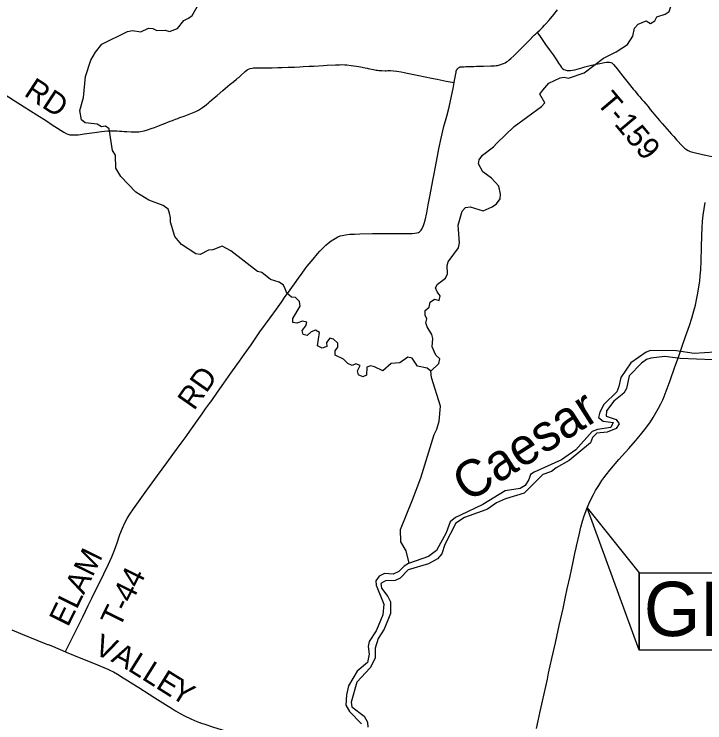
# Model space of a CAD drawing. Extents: x 0 to 34, y 0 to 22.
# Drawn here: x 10.56 to 12.342, y 17.083 to 18.91 of the extents above; entities that cross this region are included whole.
import ezdxf

# ---------------------------------------------------------------- set-up
doc = ezdxf.new("R2010")
doc.units = 0
for name, color, linetype in [('GM_X_County_Road', 7, 'Continuous'), ('GM_X_County_Road_Text', 7, 'Continuous'), ('GM_X_Major_River', 7, 'Continuous'), ('GM_X_Major_River_Text', 7, 'Continuous'), ('GM_X_Minor_River', 7, 'Continuous'), ('GM_X_State_Route', 7, 'Continuous'), ('GM_X_Township_Road', 7, 'Continuous'), ('GM_X_Township_Road_Text', 7, 'Continuous'), ('SH_Text', 7, 'Continuous')]:
    doc.layers.add(name, color=color, linetype=linetype)

msp = doc.modelspace()

# ---------------------------------------------------------------- linework, layer by layer
at = {"layer": 'GM_X_County_Road'}
for points in [[(10.5543, 17.3229), (10.5767, 17.3137), (10.6188, 17.2968), (10.6418, 17.2874), (10.6464, 17.2856), (10.648, 17.2849), (10.6589, 17.2806), (10.6927, 17.2666), (10.6939, 17.2661), (10.6949, 17.2658)], [(10.6949, 17.2658), (10.7325, 17.2505), (10.7652, 17.2369), (10.8019, 17.2216), (10.8092, 17.2183), (10.8163, 17.2146), (10.8266, 17.2088), (10.8414, 17.1998), (10.8504, 17.1942), (10.8667, 17.184), (10.8819, 17.1744), (10.9086, 17.1574), (10.9234, 17.1482), (10.9439, 17.1353), (10.969, 17.1192), (10.977, 17.1144), (10.9889, 17.1076), (11.0015, 17.1008), (11.0144, 17.0946), (11.0257, 17.0895), (11.0385, 17.0843), (11.0393, 17.084)], [(11.0393, 17.084), (11.0428, 17.0828), (11.0496, 17.0804), (11.075, 17.072), (11.1362, 17.0532), (11.1796, 17.04), (11.2413, 17.0209), (11.2942, 17.0049), (11.3258, 16.9948)]]:
    msp.add_lwpolyline(points, dxfattribs=at)
at = {"layer": 'GM_X_Major_River'}
for points in [[(12.2019, 18.043), (12.1912, 18.039), (12.151, 18.0115), (12.1258, 17.974), (12.1207, 17.9502), (12.1154, 17.9366), (12.0813, 17.9044), (12.0709, 17.8841), (12.0683, 17.8708), (12.0795, 17.8611), (12.1053, 17.8574), (12.1, 17.845), (12.0649, 17.8394), (12.0515, 17.834), (12.0097, 17.787), (11.9723, 17.7613), (11.9023, 17.7295), (11.8927, 17.7232), (11.8878, 17.7104), (11.8787, 17.695), (11.8656, 17.6874), (11.8267, 17.6814), (11.7693, 17.6459), (11.7116, 17.6183), (11.6986, 17.6129), (11.685, 17.6014), (11.6752, 17.5735), (11.6498, 17.5278), (11.629, 17.5119), (11.5776, 17.4945), (11.5664, 17.4875), (11.5528, 17.4737), (11.5382, 17.4665), (11.5158, 17.4681), (11.5023, 17.4616), (11.4937, 17.4496), (11.4942, 17.4386), (11.5144, 17.3891), (11.5115, 17.3622), (11.4998, 17.3328), (11.4942, 17.3208), (11.476, 17.2927), (11.4738, 17.2798), (11.4764, 17.2604), (11.4721, 17.2392), (11.4454, 17.2166), (11.4228, 17.1784), (11.4174, 17.1557), (11.4164, 17.1287), (11.4255, 17.1129), (11.4567, 17.0807)], [(12.3676, 18.0392), (12.3143, 18.0351), (12.2688, 18.0426), (12.2019, 18.043)], [(12.203, 18.0232), (12.1915, 18.0197), (12.1791, 18.0104), (12.1468, 17.9777), (12.14, 17.9456), (12.1332, 17.9328), (12.1073, 17.9125), (12.0885, 17.8879), (12.0878, 17.8738), (12.1138, 17.8656), (12.1215, 17.8544), (12.1136, 17.842), (12.0902, 17.8327), (12.0632, 17.8303), (12.0527, 17.8191), (12.0474, 17.8048), (11.992, 17.7597), (11.9585, 17.7407), (11.9465, 17.7311), (11.9246, 17.7233), (11.8764, 17.6753), (11.8282, 17.6612), (11.8047, 17.6504), (11.7812, 17.6342), (11.7681, 17.6288), (11.7218, 17.6128), (11.7001, 17.5977), (11.6715, 17.5428), (11.6633, 17.5187), (11.6524, 17.506), (11.6293, 17.4936), (11.5772, 17.4774), (11.5566, 17.4566), (11.5431, 17.4504), (11.518, 17.4491), (11.5061, 17.4429), (11.5081, 17.4303), (11.5243, 17.4094), (11.5312, 17.3956), (11.5313, 17.3648), (11.5152, 17.3252), (11.4994, 17.3009), (11.492, 17.2756), (11.4914, 17.2505), (11.4786, 17.225), (11.4447, 17.1881), (11.4298, 17.1364), (11.4311, 17.1246), (11.4636, 17.1003), (11.4716, 17.0849), (11.4728, 17.0723)], [(12.3625, 18.0191), (12.2786, 18.0222), (12.2388, 18.0273), (12.203, 18.0232)]]:
    msp.add_lwpolyline(points, dxfattribs=at)
at = {"layer": 'GM_X_Minor_River'}
for points in [[(11.9394, 18.7319), (11.9689, 18.7462), (11.9791, 18.7479), (11.9901, 18.7451), (12.031, 18.7592), (12.0806, 18.7963), (12.1135, 18.8128), (12.1431, 18.8321), (12.1564, 18.8531), (12.1609, 18.8739), (12.1698, 18.8844), (12.1905, 18.8928), (12.2021, 18.8865), (12.2129, 18.8928), (12.2184, 18.9033), (12.2401, 18.9101), (12.2501, 18.9168), (12.2577, 18.9398), (12.2784, 18.9509), (12.2891, 18.953), (12.3077, 18.977), (12.3519, 18.9834)], [(10.7445, 18.7495), (10.7584, 18.7913), (10.7698, 18.8123), (10.7868, 18.8329), (10.8531, 18.8652), (10.8653, 18.8684), (10.8872, 18.8642), (10.9071, 18.8738), (10.9181, 18.8732), (10.9287, 18.8681), (10.95, 18.8689), (10.9609, 18.8653), (10.9819, 18.8733), (10.9982, 18.8942), (11.0101, 18.8997), (11.0197, 18.9068), (11.033, 18.9309)], [(11.6356, 17.9902), (11.6259, 17.998), (11.6013, 18.0032), (11.5869, 18.0232), (11.5756, 18.0262), (11.5556, 18.0114), (11.5331, 18.0093), (11.5115, 17.9908), (11.4901, 18.0012), (11.4795, 18.0033), (11.47, 18.0005), (11.4695, 17.9796), (11.4599, 17.9753), (11.4483, 17.9801), (11.4458, 17.9908), (11.453, 18.0043), (11.4417, 18.0088), (11.4321, 18.0048), (11.4216, 18.0093), (11.4104, 18.0209), (11.3887, 18.0313), (11.3885, 18.0419), (11.3955, 18.0517), (11.395, 18.0623), (11.3842, 18.072), (11.3744, 18.0746), (11.3662, 18.0634), (11.3667, 18.0531), (11.3553, 18.0492), (11.3429, 18.0555), (11.3478, 18.0896), (11.3377, 18.0955), (11.3266, 18.0912), (11.3165, 18.082), (11.3063, 18.0841), (11.3031, 18.0948), (11.3132, 18.1064), (11.315, 18.1162), (11.3044, 18.1184), (11.2895, 18.1134), (11.2797, 18.1155), (11.2795, 18.1254), (11.298, 18.1573), (11.2967, 18.1691), (11.2863, 18.1796), (11.2757, 18.1806), (11.2642, 18.1911), (11.2595, 18.2022), (11.2555, 18.2118), (11.2439, 18.2193), (11.2213, 18.2259), (11.1997, 18.2439), (11.1884, 18.2468), (11.1197, 18.3005), (11.0972, 18.3124), (11.0727, 18.3023), (11.062, 18.3018), (11.0405, 18.2905), (11.0288, 18.2927), (10.9925, 18.316), (10.9748, 18.3373), (10.9638, 18.374), (10.9633, 18.3854), (10.9612, 18.3972), (10.9573, 18.4079), (10.945, 18.417), (10.9077, 18.4304), (10.874, 18.4509), (10.8354, 18.4913), (10.8226, 18.5129), (10.8222, 18.5471), (10.8141, 18.5587), (10.8054, 18.6143), (10.7957, 18.6214), (10.7858, 18.6197), (10.7742, 18.6269), (10.7435, 18.6298), (10.7338, 18.6381), (10.7301, 18.6617), (10.7396, 18.6957), (10.7445, 18.7495)], [(11.5795, 17.4951), (11.5721, 17.5271), (11.5575, 17.5499), (11.5574, 17.5814), (11.5882, 17.6578), (11.6099, 17.715), (11.6438, 17.8263), (11.6506, 17.8406), (11.6571, 17.8609), (11.6606, 17.8996), (11.6367, 17.9738), (11.6356, 17.9902), (11.6557, 18.0099), (11.6586, 18.0216), (11.6482, 18.0309), (11.6388, 18.0524), (11.6404, 18.0737), (11.6383, 18.084), (11.6255, 18.1044), (11.6223, 18.1147), (11.6248, 18.1249), (11.6204, 18.1345), (11.6211, 18.1467), (11.6311, 18.1548), (11.634, 18.1676), (11.6448, 18.1754), (11.6569, 18.1717), (11.6598, 18.1837), (11.6513, 18.1942), (11.6477, 18.2045), (11.6529, 18.2143), (11.6733, 18.2298), (11.6785, 18.241), (11.6774, 18.262), (11.6803, 18.2718), (11.7069, 18.3076), (11.709, 18.3205), (11.7055, 18.3662), (11.7165, 18.4024), (11.7246, 18.4121), (11.7364, 18.4137), (11.7704, 18.403), (11.7934, 18.4131), (11.8045, 18.4212), (11.8139, 18.4343), (11.8153, 18.446), (11.8104, 18.4666), (11.7915, 18.4876), (11.7699, 18.5033), (11.7582, 18.5241), (11.7603, 18.5347), (11.7689, 18.5463), (11.7967, 18.568), (11.8056, 18.5777), (11.8505, 18.6203), (11.9207, 18.6719), (11.9293, 18.6819), (11.9161, 18.7043), (11.9239, 18.7143), (11.9394, 18.7319)]]:
    msp.add_lwpolyline(points, dxfattribs=at)
at = {"layer": 'GM_X_State_Route'}
for points in [[(12.0099, 17.5343), (12.011, 17.5391), (12.0177, 17.5682), (12.0226, 17.5875), (12.0269, 17.6031), (12.0312, 17.6167), (12.0353, 17.6285), (12.0389, 17.6378), (12.0437, 17.6493), (12.049, 17.6606), (12.0546, 17.6717), (12.0604, 17.682), (12.0686, 17.6953), (12.0767, 17.7078), (12.0818, 17.7149), (12.0878, 17.7228), (12.0972, 17.7345), (12.1207, 17.7618), (12.1458, 17.7903), (12.1634, 17.8103), (12.1766, 17.826), (12.1867, 17.8386), (12.1949, 17.8495), (12.2016, 17.8592), (12.2091, 17.8706), (12.2162, 17.8822), (12.2228, 17.8941), (12.2288, 17.9057), (12.2335, 17.9158), (12.2371, 17.9243), (12.2426, 17.9382), (12.2526, 17.9656), (12.2651, 18.0007), (12.2739, 18.026), (12.2831, 18.0517), (12.2927, 18.0793), (12.3024, 18.1075), (12.3084, 18.1264), (12.3139, 18.1455), (12.3177, 18.1599), (12.3209, 18.1738), (12.3242, 18.1908), (12.327, 18.2073), (12.329, 18.2215), (12.3305, 18.2356), (12.3316, 18.2511), (12.3325, 18.2734), (12.3337, 18.3094), (12.3344, 18.3393), (12.3353, 18.3598), (12.3365, 18.3765), (12.3381, 18.392), (12.3402, 18.4087), (12.3427, 18.4244)], [(11.9077, 17.0689), (11.9121, 17.0883), (11.9175, 17.1125), (11.9233, 17.1392), (11.9359, 17.1963), (11.9393, 17.2114), (11.9478, 17.249), (11.957, 17.2896), (11.9605, 17.306), (11.9668, 17.3345), (11.9764, 17.3782), (11.9827, 17.4079), (11.9874, 17.4292), (11.9945, 17.4613), (12.0025, 17.4984), (12.0069, 17.5197), (12.0099, 17.5343)]]:
    msp.add_lwpolyline(points, dxfattribs=at)
at = {"layer": 'GM_X_Township_Road'}
for points in [[(11.9098, 18.8629), (11.9114, 18.8644), (11.9161, 18.8689), (11.923, 18.8756), (11.9285, 18.8816), (11.9321, 18.8855), (11.9395, 18.8939), (11.9491, 18.9052), (11.9621, 18.9211)], [(11.6954, 18.7336), (11.6972, 18.7437), (11.6987, 18.7519), (11.7004, 18.7609), (11.7009, 18.7627), (11.7011, 18.7637), (11.7015, 18.7648), (11.7018, 18.7658), (11.7023, 18.7669), (11.7029, 18.7679), (11.7036, 18.7689), (11.7041, 18.7696), (11.7046, 18.7701), (11.7058, 18.7711), (11.7069, 18.772), (11.7081, 18.7727), (11.7091, 18.7733), (11.7101, 18.7737), (11.7112, 18.774), (11.7128, 18.7742), (11.7148, 18.7744), (11.7173, 18.7747), (11.7217, 18.7748), (11.726, 18.775), (11.7335, 18.7752), (11.7462, 18.7756), (11.7534, 18.7758), (11.7714, 18.7761), (11.79, 18.7767), (11.7952, 18.777), (11.7999, 18.7772), (11.8039, 18.7777), (11.8072, 18.7782), (11.8102, 18.7788), (11.8132, 18.7795), (11.816, 18.7802), (11.8179, 18.7809), (11.8205, 18.7818), (11.823, 18.7828), (11.8271, 18.7849), (11.8306, 18.7869), (11.8339, 18.7892), (11.8369, 18.7916), (11.8421, 18.796), (11.8493, 18.8028), (11.8574, 18.8106), (11.8703, 18.8235), (11.8828, 18.8362), (11.8872, 18.8405), (11.9031, 18.8565), (11.9055, 18.859), (11.9084, 18.8617), (11.9098, 18.8629)], [(11.9098, 18.8629), (11.9128, 18.8588), (11.9176, 18.8523), (11.9313, 18.8323), (11.9407, 18.8192), (11.9506, 18.805), (11.9593, 18.7923), (11.965, 18.7835), (11.9695, 18.7767), (11.9725, 18.7726), (11.9753, 18.77), (11.9783, 18.7677), (11.9819, 18.7663), (11.9858, 18.7653), (11.9893, 18.7647), (11.9912, 18.7647), (11.9956, 18.7651), (12.0004, 18.766), (12.0069, 18.7669), (12.0131, 18.7684), (12.0246, 18.7716), (12.0329, 18.7741), (12.0427, 18.7767), (12.0501, 18.7785), (12.0581, 18.7803), (12.0659, 18.7819), (12.0715, 18.7831), (12.0788, 18.7847), (12.083, 18.7856), (12.0884, 18.7865), (12.0932, 18.7868), (12.096, 18.7865), (12.0994, 18.7856), (12.102, 18.7844), (12.1066, 18.7806), (12.1118, 18.7746), (12.1167, 18.7683), (12.1212, 18.7625), (12.1306, 18.7502), (12.1407, 18.7376), (12.1576, 18.7172), (12.1614, 18.7125), (12.1706, 18.7012), (12.1742, 18.6969), (12.1798, 18.6904), (12.1845, 18.6847), (12.1899, 18.6787), (12.1959, 18.6718), (12.2014, 18.6647), (12.2065, 18.6584), (12.2109, 18.6531), (12.2253, 18.6364), (12.2317, 18.6285), (12.2507, 18.6071), (12.2557, 18.6016), (12.262, 18.5949), (12.2693, 18.5866), (12.2843, 18.57), (12.2901, 18.5644), (12.2947, 18.561), (12.2991, 18.5584), (12.3043, 18.5562), (12.3116, 18.5541), (12.3364, 18.5486), (12.3613, 18.5436)], [(10.9458, 18.6274), (10.9467, 18.6278), (10.9627, 18.6344), (10.9685, 18.6364), (10.9767, 18.6395), (10.9825, 18.6416), (10.9877, 18.6436), (10.9988, 18.6476), (11.0204, 18.6555), (11.029, 18.6592), (11.0357, 18.6626), (11.0411, 18.6659), (11.0462, 18.6694), (11.0521, 18.6741), (11.0553, 18.6766), (11.0616, 18.6819), (11.0645, 18.6843), (11.0761, 18.6944), (11.0837, 18.7007), (11.0989, 18.7136), (11.1119, 18.7249), (11.1177, 18.7297), (11.1267, 18.7366), (11.1339, 18.7425), (11.1368, 18.7449), (11.1397, 18.7473), (11.1453, 18.7523), (11.1563, 18.7622), (11.1616, 18.7663), (11.1652, 18.7684), (11.1691, 18.7699), (11.1744, 18.7711), (11.1774, 18.7714), (11.181, 18.7715), (11.1892, 18.7715), (11.202, 18.7717), (11.2126, 18.7717), (11.2256, 18.7719), (11.2409, 18.7723), (11.251, 18.7726), (11.2671, 18.7733), (11.2833, 18.7738), (11.2974, 18.7747), (11.3062, 18.7751), (11.3211, 18.7757), (11.3335, 18.7764), (11.3582, 18.7778), (11.3682, 18.7784), (11.3892, 18.7794), (11.3997, 18.7797), (11.404, 18.78), (11.4133, 18.7799), (11.4182, 18.7795), (11.4298, 18.7782), (11.4439, 18.776), (11.4543, 18.7741), (11.4658, 18.7719), (11.4707, 18.7709), (11.4737, 18.7703), (11.478, 18.7694), (11.4871, 18.7674), (11.4944, 18.7661), (11.4975, 18.7657), (11.5011, 18.7652), (11.5086, 18.7646), (11.5179, 18.7644), (11.5204, 18.7645), (11.5241, 18.7647), (11.5315, 18.7648), (11.5394, 18.7643), (11.548, 18.7631), (11.5589, 18.7611), (11.5669, 18.7596), (11.5784, 18.7574), (11.5832, 18.7563), (11.6045, 18.752), (11.6372, 18.7455), (11.6514, 18.7427), (11.6745, 18.7378), (11.6954, 18.7336)], [(10.6927, 17.2666), (10.694, 17.2693), (10.7159, 17.314), (10.7372, 17.3569), (10.7513, 17.3859), (10.7606, 17.4049), (10.7919, 17.4678), (10.8037, 17.4924), (10.8123, 17.5117), (10.8192, 17.5289), (10.8257, 17.547), (10.8332, 17.5688), (10.8397, 17.5856), (10.8456, 17.5987), (10.8518, 17.6103), (10.8587, 17.6214), (10.8683, 17.6352), (10.9028, 17.6831), (10.9302, 17.7208), (10.9541, 17.7534), (10.9698, 17.7751), (10.9915, 17.8046), (11.0037, 17.8211), (11.0077, 17.8266), (11.0329, 17.862), (11.0456, 17.8799), (11.0543, 17.8926), (11.0644, 17.9067), (11.066, 17.9093), (11.0666, 17.9103), (11.07, 17.9147), (11.0846, 17.9354), (11.1013, 17.9587), (11.1196, 17.9845), (11.1346, 18.0059), (11.1417, 18.016), (11.1536, 18.0328), (11.1714, 18.0582), (11.1819, 18.0736), (11.1945, 18.0913), (11.2205, 18.127), (11.237, 18.1495), (11.25, 18.1677), (11.2599, 18.182), (11.2656, 18.1901), (11.2833, 18.2149), (11.2938, 18.2295), (11.3031, 18.2427), (11.311, 18.2536), (11.3164, 18.2607), (11.3316, 18.2788), (11.3429, 18.292), (11.349, 18.2991), (11.3565, 18.3073), (11.3642, 18.3146), (11.3704, 18.3198), (11.3786, 18.3257), (11.3886, 18.332), (11.3958, 18.3359), (11.4016, 18.3384), (11.407, 18.34), (11.4156, 18.3416), (11.4262, 18.3427), (11.438, 18.3434), (11.4523, 18.344), (11.4851, 18.3446), (11.5206, 18.345), (11.5373, 18.345), (11.5672, 18.3445), (11.587, 18.3446), (11.5943, 18.3452), (11.5991, 18.3462), (11.6031, 18.3475), (11.6062, 18.3492), (11.609, 18.3514), (11.6108, 18.3536), (11.6124, 18.3561), (11.6163, 18.365), (11.6183, 18.3708), (11.6205, 18.3792), (11.6246, 18.3979), (11.6285, 18.4187), (11.6334, 18.4443), (11.6404, 18.4815), (11.6437, 18.4986), (11.6463, 18.5126), (11.6522, 18.5437), (11.6562, 18.5632), (11.6619, 18.5906), (11.6692, 18.6202), (11.6767, 18.6471), (11.6824, 18.6706), (11.6888, 18.6991), (11.6927, 18.7186), (11.6954, 18.7336)], [(10.5314, 18.7065), (10.5608, 18.6879), (10.5866, 18.6717), (10.6189, 18.6509), (10.6435, 18.6352), (10.6585, 18.6252), (10.672, 18.6162), (10.6814, 18.6103), (10.6889, 18.6058), (10.6944, 18.6027), (10.6991, 18.6009), (10.7037, 18.5995), (10.707, 18.599), (10.7108, 18.5989), (10.7183, 18.5988), (10.7258, 18.5994), (10.7413, 18.6013), (10.7609, 18.6043), (10.7676, 18.6054), (10.7854, 18.6077), (10.8014, 18.6091), (10.811, 18.6095), (10.8176, 18.6094), (10.8257, 18.6091), (10.8318, 18.6089), (10.8385, 18.6084), (10.8446, 18.6079), (10.8514, 18.6073), (10.8626, 18.6068), (10.8707, 18.6066), (10.8744, 18.6065), (10.8818, 18.6071), (10.8861, 18.6076), (10.8959, 18.6096), (10.9043, 18.6119), (10.9138, 18.6151), (10.9225, 18.6184), (10.9353, 18.6232), (10.9458, 18.6274)]]:
    msp.add_lwpolyline(points, dxfattribs=at)
at = {"layer": 'SH_Text'}
for points in [[(12.0389, 17.6378), (12.1731, 17.47), (12.1731, 17.2706)], [(12.1731, 17.47), (13.4915, 17.47), (13.4915, 17.2706), (12.1731, 17.2706)]]:
    msp.add_lwpolyline(points, close=True, dxfattribs=at)

# ---------------------------------------------------------------- texts
at = {"layer": 'GM_X_County_Road_Text'}
for s, rotation, p in [('V', 336.1566, (10.7632, 17.2626)), ('A', 331.8073, (10.8079, 17.2429)), ('L', 328.0087, (10.8511, 17.2198)), ('L', 327.8874, (10.8872, 17.1973)), ('E', 327.9215, (10.9232, 17.1747)), ('Y', 328.7181, (10.9599, 17.1517))]:
    msp.add_text(s, height=0.0568, rotation=rotation, dxfattribs=at).set_placement(p)
at = {"layer": 'GM_X_Major_River_Text'}
msp.add_text('Caesar', height=0.09469, rotation=32.5146, dxfattribs=at).set_placement((11.7307, 17.6496))
at = {"layer": 'GM_X_Township_Road_Text'}
for s, rotation, p in [('RD', 326.8524, (10.5832, 18.7016)), ('T-159', 310.0704, (12.0605, 18.6813)), ('RD', 55.0047, (11.0244, 17.8864)), ('ELAM', 63.8526, (10.6991, 17.3285)), ('T-44', 63.9042, (10.8321, 17.3256))]:
    msp.add_text(s, height=0.05682, rotation=rotation, dxfattribs=at).set_placement(p)
at = {"layer": 'SH_Text'}
msp.add_text('GRE-380-2.86', height=0.14, dxfattribs=at).set_placement((12.1848, 17.307))

doc.saveas('drawing.dxf')
